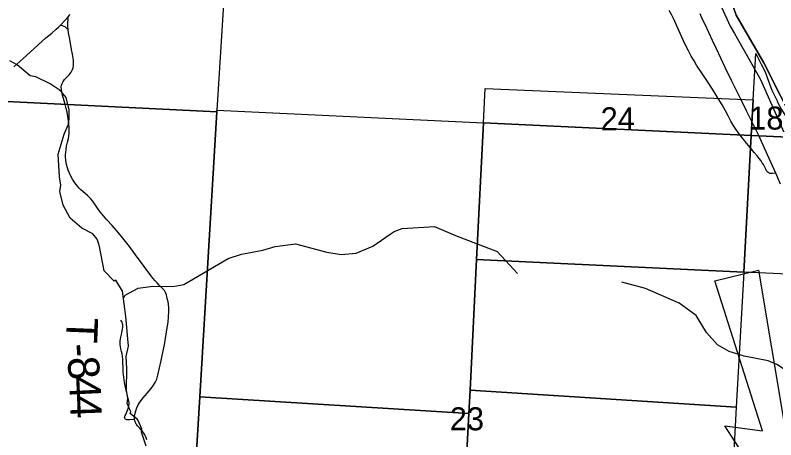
# Model space of a CAD drawing. Extents: x 396.2 to 468.4, y 232.6 to 279.1.
# Drawn here: x 423.138 to 424.52, y 268.52 to 269.292 of the extents above; entities that cross this region are included whole.
import ezdxf

# ---------------------------------------------------------------- set-up
doc = ezdxf.new("R2010")
doc.units = 0
for name, color, linetype in [('GM_X_County_Road', 7, 'Continuous'), ('GM_X_Major_River', 7, 'Continuous'), ('GM_X_Minor_River', 7, 'Continuous'), ('GM_X_Section', 7, 'Continuous'), ('GM_X_Section_Text', 7, 'Continuous'), ('GM_X_State_Route', 7, 'Continuous'), ('GM_X_Township', 7, 'Continuous'), ('GM_X_Township_Road', 7, 'Continuous'), ('GM_X_Township_Road_Text', 7, 'Continuous'), ('SH_Cut_Line', 7, 'Continuous'), ('TX_P_1', 7, 'Continuous')]:
    doc.layers.add(name, color=color, linetype=linetype)

msp = doc.modelspace()

# ---------------------------------------------------------------- linework, layer by layer
at = {"layer": 'GM_X_County_Road'}
for points in [[(423.136, 269.1982), (423.1465, 269.2076), (423.1588, 269.2188), (423.1939, 269.2505), (423.2046, 269.2595), (423.2128, 269.2665), (423.2169, 269.2703), (423.2205, 269.2739), (423.2285, 269.2824), (423.2344, 269.2891), (423.238, 269.2932)], [(424.5202, 269.0046), (424.5139, 269.0042), (424.5117, 269.0041), (424.5099, 269.0044), (424.5082, 269.005), (424.5066, 269.006), (424.5049, 269.0076), (424.5038, 269.0091), (424.5022, 269.0118), (424.4998, 269.0166), (424.4979, 269.0203), (424.4959, 269.0236), (424.4938, 269.0269), (424.4902, 269.0317), (424.4867, 269.0362), (424.4814, 269.0426), (424.4766, 269.0479), (424.4742, 269.0507), (424.4672, 269.0593), (424.4633, 269.0641), (424.4598, 269.0685), (424.4518, 269.0787), (424.4476, 269.0848), (424.4431, 269.0919), (424.4388, 269.0993), (424.4337, 269.1089), (424.4288, 269.1181), (424.4227, 269.129), (424.4159, 269.1406), (424.4087, 269.1523), (424.3986, 269.168), (424.3879, 269.1842), (424.3766, 269.2012), (424.3719, 269.2087), (424.3669, 269.2172), (424.3617, 269.2274), (424.356, 269.2387), (424.3497, 269.2521), (424.3373, 269.2793), (424.3343, 269.2858), (424.3315, 269.2917), (424.3269, 269.3005)], [(423.3774, 268.5199), (423.3761, 268.5237), (423.3749, 268.5264), (423.3735, 268.5294), (423.372, 268.5322), (423.3704, 268.5343), (423.3695, 268.5355), (423.3682, 268.5369), (423.3669, 268.5383), (423.3647, 268.541), (423.3624, 268.5435), (423.3605, 268.5455), (423.3592, 268.5472), (423.3582, 268.5487), (423.3572, 268.5505), (423.3563, 268.5527), (423.3556, 268.5546), (423.3551, 268.5567), (423.355, 268.5582), (423.3549, 268.5608), (423.3552, 268.5632), (423.3557, 268.5661), (423.3573, 268.5726), (423.3592, 268.5784), (423.3616, 268.5834), (423.3648, 268.5886), (423.3708, 268.5964), (423.3852, 268.6134), (423.3897, 268.6192), (423.3928, 268.6242), (423.3953, 268.6301), (423.3974, 268.6373), (423.4035, 268.664), (423.4054, 268.6731), (423.4082, 268.6871), (423.4099, 268.6963), (423.4139, 268.7202), (423.4159, 268.7342), (423.417, 268.7438), (423.4174, 268.753), (423.4172, 268.7598), (423.4165, 268.7664), (423.4159, 268.7711), (423.4146, 268.7772), (423.413, 268.7833), (423.4114, 268.788), (423.4096, 268.7912), (423.4067, 268.7946), (423.4, 268.8011), (423.3962, 268.8052), (423.3927, 268.8089), (423.3882, 268.814), (423.3844, 268.8188), (423.3726, 268.8348), (423.357, 268.8565), (423.3458, 268.8714), (423.3316, 268.8895), (423.326, 268.8962), (423.3142, 268.9098), (423.3049, 268.9199), (423.2984, 268.9273), (423.2925, 268.9344), (423.2889, 268.9394), (423.2842, 268.9467), (423.2794, 268.954), (423.2753, 268.9588), (423.2702, 268.9637), (423.2656, 268.9679), (423.2576, 268.9746), (423.2544, 268.9777), (423.2516, 268.9809), (423.2468, 268.9869), (423.2446, 268.9902), (423.2424, 268.9939), (423.2394, 268.9996), (423.2346, 269.0101), (423.2331, 269.0145), (423.2312, 269.0205), (423.2307, 269.0236), (423.2301, 269.0292), (423.2299, 269.0339), (423.2299, 269.0375), (423.2303, 269.0434), (423.2307, 269.0474), (423.2317, 269.0541), (423.2335, 269.0613), (423.235, 269.0679), (423.2356, 269.0718), (423.2361, 269.0772), (423.2364, 269.0833), (423.2362, 269.0884), (423.2358, 269.0946), (423.2352, 269.1), (423.234, 269.1079), (423.2325, 269.1157), (423.231, 269.1221), (423.2291, 269.1296), (423.2271, 269.1365), (423.2243, 269.1467), (423.2231, 269.1524), (423.2224, 269.157), (423.222, 269.1618), (423.2223, 269.1647), (423.2234, 269.168), (423.2251, 269.1712), (423.228, 269.175), (423.2361, 269.1836), (423.2401, 269.1886), (423.2424, 269.1932), (423.2433, 269.1965), (423.2439, 269.2012), (423.2441, 269.2049), (423.2439, 269.2087), (423.2433, 269.2135), (423.2422, 269.2212), (423.2408, 269.2295), (423.2372, 269.2482), (423.2351, 269.2598), (423.2344, 269.2651), (423.2339, 269.2723), (423.2339, 269.2779), (423.2342, 269.2849), (423.2344, 269.2891)], [(423.2205, 269.2739), (423.2237, 269.2729), (423.2266, 269.272), (423.2283, 269.2712), (423.2299, 269.2702), (423.2316, 269.2686), (423.2344, 269.2651)]]:
    msp.add_lwpolyline(points, dxfattribs=at)
at = {"layer": 'GM_X_Major_River'}
msp.add_lwpolyline([(424.2233, 270.3454), (424.2639, 270.1681), (424.2823, 269.9915), (424.3029, 269.8141), (424.3133, 269.7098), (424.3255, 269.6329), (424.3377, 269.6083), (424.3481, 269.5723), (424.3558, 269.4885), (424.3635, 269.4552), (424.3778, 269.4041), (424.4375, 269.272), (424.4451, 269.2584), (424.4925, 269.1753), (424.5353, 269.0792)], dxfattribs=at)
at = {"layer": 'GM_X_Minor_River'}
for points in [[(423.2907, 268.8738), (423.2869, 268.8848), (423.2793, 268.8943), (423.2592, 268.9045), (423.2381, 268.9227), (423.2252, 268.9467), (423.2191, 268.9717), (423.221, 268.9831), (423.2187, 268.9983), (423.2164, 269.039), (423.2273, 269.0755), (423.2349, 269.0938), (423.236, 269.1044), (423.236, 269.12), (423.2311, 269.142), (423.2216, 269.1534), (423.2178, 269.1561), (423.2015, 269.1674), (423.1758, 269.1799), (423.1656, 269.1818), (423.1418, 269.2019), (423.1286, 269.2087)], [(423.3353, 268.7769), (423.3381, 268.7832), (423.3616, 268.7958), (423.3885, 268.7991), (423.4244, 268.7987), (423.4449, 268.8022), (423.5253, 268.8494), (423.5494, 268.8574), (423.5885, 268.8645), (423.6107, 268.8714), (423.6475, 268.8763), (423.7045, 268.8612), (423.7308, 268.8569), (423.7581, 268.8591), (423.788, 268.8722), (423.8196, 268.894), (423.8266, 268.8987), (423.8415, 268.9043), (423.9002, 268.9077), (423.9382, 268.8917), (424.0141, 268.8624), (424.0445, 268.8299), (424.051, 268.8221)], [(423.376, 268.5088), (423.3677, 268.5339), (423.3685, 268.5399), (423.3616, 268.5551), (423.3597, 268.5574), (423.3469, 268.568), (423.3484, 268.5707), (423.3419, 268.5862), (423.3431, 268.5954), (423.3404, 268.6102), (423.3411, 268.649), (423.34, 268.6714), (423.3441, 268.69), (423.3395, 268.744), (423.3331, 268.7903), (423.3213, 268.8104), (423.3183, 268.8085), (423.2998, 268.8275), (423.2914, 268.8712), (423.2907, 268.8738)], [(424.7319, 268.6115), (424.642, 268.5903), (424.6197, 268.592), (424.5898, 268.6081), (424.557, 268.6346), (424.5226, 268.6572), (424.5068, 268.6638), (424.4628, 268.6724), (424.4356, 268.6806), (424.4144, 268.6925), (424.3945, 268.7154), (424.3757, 268.7459), (424.3451, 268.7685), (424.2835, 268.7952), (424.2407, 268.8068)]]:
    msp.add_lwpolyline(points, dxfattribs=at)
at = {"layer": 'GM_X_Section'}
for points in [[(422.5263, 270.1736), (423.5677, 270.1204), (423.5437, 269.7436), (423.5236, 269.4184), (423.5049, 269.1191), (423.5049, 269.1165), (422.4695, 269.1674)], [(424.4792, 269.138), (424.4839, 269.2225), (424.4939, 269.2029), (424.5011, 269.1889), (424.5049, 269.1787), (424.5092, 269.167), (424.5134, 269.1556), (424.5229, 269.1363), (424.5244, 269.1329), (424.5309, 269.1204), (424.5389, 269.108), (424.5431, 269.1015), (424.5477, 269.0906), (424.5523, 269.08), (424.5567, 269.0696), (424.4757, 269.0735)], [(422.4695, 269.1674), (423.5049, 269.1165), (423.4737, 268.598), (423.4418, 268.0724), (422.4038, 268.126)], [(424.4792, 269.138), (424.4757, 269.0735), (423.9892, 269.0963), (423.9924, 269.1587)], [(423.5049, 269.1191), (423.9892, 269.0963), (423.9768, 268.8477), (423.9649, 268.6103), (423.9628, 268.5679), (423.4737, 268.598), (423.5049, 269.1165)], [(424.4757, 269.0735), (424.4621, 268.825), (423.9768, 268.8477), (423.9892, 269.0963)], [(424.5567, 269.0696), (424.566, 269.0523), (424.5699, 269.046), (424.5702, 269.0455), (424.5736, 269.0387), (424.5847, 269.0138), (424.5885, 269.0054), (424.5923, 268.9975), (424.6034, 268.974), (424.6168, 268.9472), (424.6324, 268.9112), (424.6408, 268.8957), (424.65, 268.8787), (424.6546, 268.8697), (424.6584, 268.8613), (424.666, 268.8409), (424.6725, 268.8239), (424.6763, 268.815), (424.4621, 268.825), (424.4757, 269.0735)], [(424.4621, 268.825), (424.4487, 268.5797), (423.9649, 268.6103), (423.9768, 268.8477)], [(423.9649, 268.6103), (424.4487, 268.5797), (424.4367, 268.3619), (423.9537, 268.3925), (423.9628, 268.5679)], [(423.9628, 268.5679), (423.9537, 268.3925), (423.9457, 268.2365), (423.9359, 268.0462), (423.4418, 268.0724), (423.4737, 268.598)]]:
    msp.add_lwpolyline(points, close=True, dxfattribs=at)
at = {"layer": 'GM_X_State_Route'}
msp.add_lwpolyline([(424.529, 268.9846), (424.5202, 269.0046), (424.5084, 269.0317), (424.4887, 269.0744), (424.477, 269.0984), (424.4674, 269.1178), (424.4568, 269.1392), (424.4489, 269.1553), (424.4399, 269.173), (424.4282, 269.1971), (424.4125, 269.2309), (424.4054, 269.2461), (424.392, 269.2748), (424.3874, 269.2843), (424.3827, 269.2944)], dxfattribs=at)
at = {"layer": 'GM_X_Township'}
msp.add_lwpolyline([(420.3622, 269.2965), (420.3987, 269.8696), (420.4241, 270.2645), (421.3649, 270.2229), (422.6577, 270.1588), (423.0436, 270.139), (424.2331, 270.0801), (424.2908, 270.077), (424.2968, 270.0282), (424.33, 269.753), (424.3603, 269.6704), (424.3603, 269.6049), (424.3686, 269.504), (424.4037, 269.4195), (424.4487, 269.2922), (424.4986, 269.2054), (424.5598, 269.0842)], dxfattribs=at)
at = {"layer": 'GM_X_Township_Road'}
msp.add_lwpolyline([(423.3551, 268.5567), (423.3457, 268.5565), (423.343, 268.5564), (423.3411, 268.5565), (423.3397, 268.5567), (423.3386, 268.5573), (423.3375, 268.5587), (423.3371, 268.5604), (423.3372, 268.5616), (423.3376, 268.5629), (423.3383, 268.5645), (423.3396, 268.5673), (423.3419, 268.5726), (423.3429, 268.5748), (423.3437, 268.5769), (423.3448, 268.5818), (423.3451, 268.5846), (423.3452, 268.5872), (423.3446, 268.5905), (423.3437, 268.5944), (423.3417, 268.603), (423.3382, 268.6182), (423.3371, 268.624), (423.3361, 268.6292), (423.3354, 268.6339), (423.335, 268.6384), (423.3345, 268.6431), (423.3342, 268.6481), (423.3339, 268.663), (423.3338, 268.6664), (423.3333, 268.6717), (423.3326, 268.6761), (423.3316, 268.6803), (423.3302, 268.6857), (423.3295, 268.6893), (423.3289, 268.6934), (423.3288, 268.697), (423.3289, 268.7002), (423.3293, 268.703), (423.33, 268.7067), (423.3311, 268.7113), (423.332, 268.7154), (423.3331, 268.721), (423.3336, 268.725), (423.3336, 268.7286), (423.3331, 268.7314), (423.3323, 268.734), (423.3302, 268.7376)], dxfattribs=at)
at = {"layer": 'SH_Cut_Line'}
msp.add_lwpolyline([(424.5598, 269.0842), (424.4986, 269.2054), (424.4487, 269.2922), (424.4037, 269.4195), (424.3686, 269.504), (424.3603, 269.6049), (424.3603, 269.6704), (424.33, 269.753), (424.2968, 270.0282), (424.2908, 270.077), (424.2756, 270.2018), (424.2439, 270.3814)], dxfattribs=at)
at = {"layer": 'TX_P_1'}
for p, q in [((424.4095, 268.8092), (424.4888, 268.8284)), ((424.4888, 268.8284), (424.5363, 268.5459)), ((424.4965, 268.5361), (424.4095, 268.8092)), ((424.5665, 268.3343), (424.4276, 268.5454)), ((424.4276, 268.5454), (424.4965, 268.5361))]:
    msp.add_line(p, q, dxfattribs=at)

# ---------------------------------------------------------------- texts
at = {"layer": 'GM_X_Section_Text'}
for s, p in [('24', (424.2021, 269.0826)), ('18', (424.4721, 269.084)), ('23', (423.9279, 268.5373))]:
    msp.add_text(s, height=0.04186, rotation=0, dxfattribs=at).set_placement(p)
at = {"layer": 'GM_X_Township_Road_Text'}
for s, rotation, p in [('T', 267.6937, (423.2323, 268.7433)), ('-', 274.2022, (423.2307, 268.6938)), ('8', 275.5619, (423.2326, 268.669)), ('4', 272.806, (423.2359, 268.6349)), ('4', 271.9883, (423.2376, 268.6002))]:
    msp.add_text(s, height=0.0568, rotation=rotation, dxfattribs=at).set_placement(p)

doc.saveas('drawing.dxf')
